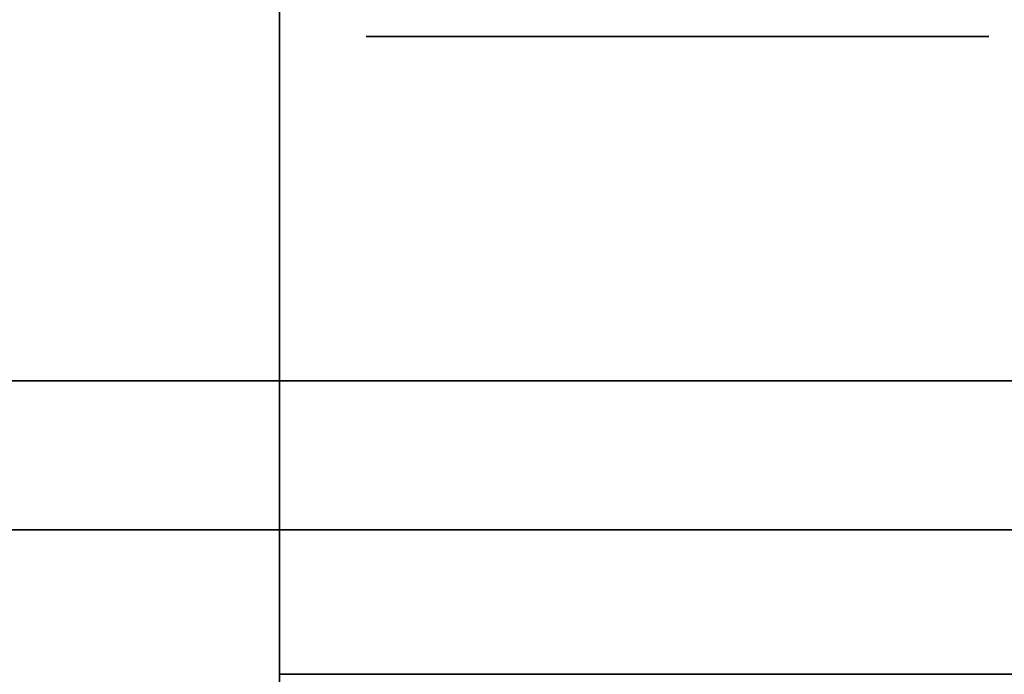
# Model space of a CAD drawing. Extents: x -1299 to -1246.9, y 2743.7 to 2747.9.
# Tile 230 of 1056: x -1292.9554 to -1292.9131, y 2746.8303 to 2746.8585. Entities that reach past the tile are written whole.
import ezdxf

# ---------------------------------------------------------------- set-up
doc = ezdxf.new("R2010")
doc.units = 0
doc.header["$LTSCALE"] = 150
doc.header["$MEASUREMENT"] = 0
doc.layers.add('3DFACE_BOLT', color=7, linetype='CONTINUOUS')
doc.layers.add('3DFACE_SHAPE', color=7, linetype='CONTINUOUS')

msp = doc.modelspace()

# ---------------------------------------------------------------- linework, layer by layer
at = {"layer": '3DFACE_BOLT', "color": 1}
for points, invisible_edges in [([(-1292.934727, 2746.823949, 0.135528), (-1292.935119, 2746.823949, 0.138), (-1292.934727, 2746.873949, 0.135528)], 14), ([(-1292.934727, 2746.873949, 0.135528), (-1292.935119, 2746.823949, 0.138), (-1292.935119, 2746.873949, 0.138)], 3), ([(-1292.935119, 2746.823949, 0.138), (-1292.934727, 2746.823949, 0.140472), (-1292.935119, 2746.873949, 0.138)], 14), ([(-1292.935119, 2746.873949, 0.138), (-1292.934727, 2746.823949, 0.140472), (-1292.934727, 2746.873949, 0.140472)], 3), ([(-1292.934727, 2746.823949, 0.065528), (-1292.935119, 2746.823949, 0.068), (-1292.934727, 2746.873949, 0.065528)], 14), ([(-1292.934727, 2746.873949, 0.065528), (-1292.935119, 2746.823949, 0.068), (-1292.935119, 2746.873949, 0.068)], 3), ([(-1292.935119, 2746.823949, 0.068), (-1292.934727, 2746.823949, 0.070472), (-1292.935119, 2746.873949, 0.068)], 14), ([(-1292.935119, 2746.873949, 0.068), (-1292.934727, 2746.823949, 0.070472), (-1292.934727, 2746.873949, 0.070472)], 3), ([(-1292.933591, 2746.823949, 0.133298), (-1292.934727, 2746.823949, 0.135528), (-1292.933591, 2746.873949, 0.133298)], 14), ([(-1292.933591, 2746.873949, 0.133298), (-1292.934727, 2746.823949, 0.135528), (-1292.934727, 2746.873949, 0.135528)], 3), ([(-1292.934727, 2746.823949, 0.140472), (-1292.933591, 2746.823949, 0.142702), (-1292.934727, 2746.873949, 0.140472)], 14), ([(-1292.934727, 2746.873949, 0.140472), (-1292.933591, 2746.823949, 0.142702), (-1292.933591, 2746.873949, 0.142702)], 3), ([(-1292.933591, 2746.823949, 0.063298), (-1292.934727, 2746.823949, 0.065528), (-1292.933591, 2746.873949, 0.063298)], 14), ([(-1292.933591, 2746.873949, 0.063298), (-1292.934727, 2746.823949, 0.065528), (-1292.934727, 2746.873949, 0.065528)], 3), ([(-1292.934727, 2746.823949, 0.070472), (-1292.933591, 2746.823949, 0.072702), (-1292.934727, 2746.873949, 0.070472)], 14), ([(-1292.934727, 2746.873949, 0.070472), (-1292.933591, 2746.823949, 0.072702), (-1292.933591, 2746.873949, 0.072702)], 3), ([(-1292.931821, 2746.823949, 0.131528), (-1292.933591, 2746.823949, 0.133298), (-1292.931821, 2746.873949, 0.131528)], 14), ([(-1292.931821, 2746.873949, 0.131528), (-1292.933591, 2746.823949, 0.133298), (-1292.933591, 2746.873949, 0.133298)], 3), ([(-1292.933591, 2746.823949, 0.142702), (-1292.931821, 2746.823949, 0.144472), (-1292.933591, 2746.873949, 0.142702)], 14), ([(-1292.933591, 2746.873949, 0.142702), (-1292.931821, 2746.823949, 0.144472), (-1292.931821, 2746.873949, 0.144472)], 3), ([(-1292.931821, 2746.823949, 0.061528), (-1292.933591, 2746.823949, 0.063298), (-1292.931821, 2746.873949, 0.061528)], 14), ([(-1292.931821, 2746.873949, 0.061528), (-1292.933591, 2746.823949, 0.063298), (-1292.933591, 2746.873949, 0.063298)], 3), ([(-1292.933591, 2746.823949, 0.072702), (-1292.931821, 2746.823949, 0.074472), (-1292.933591, 2746.873949, 0.072702)], 14), ([(-1292.933591, 2746.873949, 0.072702), (-1292.931821, 2746.823949, 0.074472), (-1292.931821, 2746.873949, 0.074472)], 3), ([(-1292.929591, 2746.823949, 0.130392), (-1292.931821, 2746.823949, 0.131528), (-1292.929591, 2746.873949, 0.130392)], 14), ([(-1292.929591, 2746.873949, 0.130392), (-1292.931821, 2746.823949, 0.131528), (-1292.931821, 2746.873949, 0.131528)], 3), ([(-1292.931821, 2746.823949, 0.144472), (-1292.929591, 2746.823949, 0.145608), (-1292.931821, 2746.873949, 0.144472)], 14), ([(-1292.931821, 2746.873949, 0.144472), (-1292.929591, 2746.823949, 0.145608), (-1292.929591, 2746.873949, 0.145608)], 3), ([(-1292.929591, 2746.823949, 0.060392), (-1292.931821, 2746.823949, 0.061528), (-1292.929591, 2746.873949, 0.060392)], 14), ([(-1292.929591, 2746.873949, 0.060392), (-1292.931821, 2746.823949, 0.061528), (-1292.931821, 2746.873949, 0.061528)], 3), ([(-1292.931821, 2746.823949, 0.074472), (-1292.929591, 2746.823949, 0.075608), (-1292.931821, 2746.873949, 0.074472)], 14), ([(-1292.931821, 2746.873949, 0.074472), (-1292.929591, 2746.823949, 0.075608), (-1292.929591, 2746.873949, 0.075608)], 3), ([(-1292.927119, 2746.823949, 0.13), (-1292.929591, 2746.823949, 0.130392), (-1292.927119, 2746.873949, 0.13)], 14), ([(-1292.927119, 2746.873949, 0.13), (-1292.929591, 2746.823949, 0.130392), (-1292.929591, 2746.873949, 0.130392)], 3), ([(-1292.929591, 2746.823949, 0.145608), (-1292.927119, 2746.823949, 0.146), (-1292.929591, 2746.873949, 0.145608)], 14), ([(-1292.929591, 2746.873949, 0.145608), (-1292.927119, 2746.823949, 0.146), (-1292.927119, 2746.873949, 0.146)], 3), ([(-1292.927119, 2746.823949, 0.06), (-1292.929591, 2746.823949, 0.060392), (-1292.927119, 2746.873949, 0.06)], 14), ([(-1292.927119, 2746.873949, 0.06), (-1292.929591, 2746.823949, 0.060392), (-1292.929591, 2746.873949, 0.060392)], 3), ([(-1292.929591, 2746.823949, 0.075608), (-1292.927119, 2746.823949, 0.076), (-1292.929591, 2746.873949, 0.075608)], 14), ([(-1292.929591, 2746.873949, 0.075608), (-1292.927119, 2746.823949, 0.076), (-1292.927119, 2746.873949, 0.076)], 3), ([(-1292.924647, 2746.823949, 0.130392), (-1292.927119, 2746.823949, 0.13), (-1292.924647, 2746.873949, 0.130392)], 14), ([(-1292.924647, 2746.873949, 0.130392), (-1292.927119, 2746.823949, 0.13), (-1292.927119, 2746.873949, 0.13)], 3), ([(-1292.927119, 2746.823949, 0.146), (-1292.924647, 2746.823949, 0.145608), (-1292.927119, 2746.873949, 0.146)], 14), ([(-1292.927119, 2746.873949, 0.146), (-1292.924647, 2746.823949, 0.145608), (-1292.924647, 2746.873949, 0.145608)], 3), ([(-1292.924647, 2746.823949, 0.060392), (-1292.927119, 2746.823949, 0.06), (-1292.924647, 2746.873949, 0.060392)], 14), ([(-1292.924647, 2746.873949, 0.060392), (-1292.927119, 2746.823949, 0.06), (-1292.927119, 2746.873949, 0.06)], 3), ([(-1292.927119, 2746.823949, 0.076), (-1292.924647, 2746.823949, 0.075608), (-1292.927119, 2746.873949, 0.076)], 14), ([(-1292.927119, 2746.873949, 0.076), (-1292.924647, 2746.823949, 0.075608), (-1292.924647, 2746.873949, 0.075608)], 3), ([(-1292.922416, 2746.823949, 0.131528), (-1292.924647, 2746.823949, 0.130392), (-1292.922416, 2746.873949, 0.131528)], 14), ([(-1292.922416, 2746.873949, 0.131528), (-1292.924647, 2746.823949, 0.130392), (-1292.924647, 2746.873949, 0.130392)], 3), ([(-1292.924647, 2746.823949, 0.145608), (-1292.922416, 2746.823949, 0.144472), (-1292.924647, 2746.873949, 0.145608)], 14), ([(-1292.924647, 2746.873949, 0.145608), (-1292.922416, 2746.823949, 0.144472), (-1292.922416, 2746.873949, 0.144472)], 3), ([(-1292.922416, 2746.823949, 0.061528), (-1292.924647, 2746.823949, 0.060392), (-1292.922416, 2746.873949, 0.061528)], 14), ([(-1292.922416, 2746.873949, 0.061528), (-1292.924647, 2746.823949, 0.060392), (-1292.924647, 2746.873949, 0.060392)], 3), ([(-1292.924647, 2746.823949, 0.075608), (-1292.922416, 2746.823949, 0.074472), (-1292.924647, 2746.873949, 0.075608)], 14), ([(-1292.924647, 2746.873949, 0.075608), (-1292.922416, 2746.823949, 0.074472), (-1292.922416, 2746.873949, 0.074472)], 3), ([(-1292.920647, 2746.823949, 0.133298), (-1292.922416, 2746.823949, 0.131528), (-1292.920647, 2746.873949, 0.133298)], 14), ([(-1292.920647, 2746.873949, 0.133298), (-1292.922416, 2746.823949, 0.131528), (-1292.922416, 2746.873949, 0.131528)], 3), ([(-1292.922416, 2746.823949, 0.144472), (-1292.920647, 2746.823949, 0.142702), (-1292.922416, 2746.873949, 0.144472)], 14), ([(-1292.922416, 2746.873949, 0.144472), (-1292.920647, 2746.823949, 0.142702), (-1292.920647, 2746.873949, 0.142702)], 3), ([(-1292.920647, 2746.823949, 0.063298), (-1292.922416, 2746.823949, 0.061528), (-1292.920647, 2746.873949, 0.063298)], 14), ([(-1292.920647, 2746.873949, 0.063298), (-1292.922416, 2746.823949, 0.061528), (-1292.922416, 2746.873949, 0.061528)], 3), ([(-1292.922416, 2746.823949, 0.074472), (-1292.920647, 2746.823949, 0.072702), (-1292.922416, 2746.873949, 0.074472)], 14), ([(-1292.922416, 2746.873949, 0.074472), (-1292.920647, 2746.823949, 0.072702), (-1292.920647, 2746.873949, 0.072702)], 3), ([(-1292.91951, 2746.823949, 0.135528), (-1292.920647, 2746.823949, 0.133298), (-1292.91951, 2746.873949, 0.135528)], 14), ([(-1292.91951, 2746.873949, 0.135528), (-1292.920647, 2746.823949, 0.133298), (-1292.920647, 2746.873949, 0.133298)], 3), ([(-1292.920647, 2746.823949, 0.142702), (-1292.91951, 2746.823949, 0.140472), (-1292.920647, 2746.873949, 0.142702)], 14), ([(-1292.920647, 2746.873949, 0.142702), (-1292.91951, 2746.823949, 0.140472), (-1292.91951, 2746.873949, 0.140472)], 3), ([(-1292.91951, 2746.823949, 0.065528), (-1292.920647, 2746.823949, 0.063298), (-1292.91951, 2746.873949, 0.065528)], 14), ([(-1292.91951, 2746.873949, 0.065528), (-1292.920647, 2746.823949, 0.063298), (-1292.920647, 2746.873949, 0.063298)], 3), ([(-1292.920647, 2746.823949, 0.072702), (-1292.91951, 2746.823949, 0.070472), (-1292.920647, 2746.873949, 0.072702)], 14), ([(-1292.920647, 2746.873949, 0.072702), (-1292.91951, 2746.823949, 0.070472), (-1292.91951, 2746.873949, 0.070472)], 3), ([(-1292.919119, 2746.823949, 0.138), (-1292.91951, 2746.823949, 0.135528), (-1292.919119, 2746.873949, 0.138)], 14), ([(-1292.919119, 2746.873949, 0.138), (-1292.91951, 2746.823949, 0.135528), (-1292.91951, 2746.873949, 0.135528)], 3), ([(-1292.91951, 2746.823949, 0.140472), (-1292.919119, 2746.823949, 0.138), (-1292.91951, 2746.873949, 0.140472)], 14), ([(-1292.91951, 2746.873949, 0.140472), (-1292.919119, 2746.823949, 0.138), (-1292.919119, 2746.873949, 0.138)], 3), ([(-1292.919119, 2746.823949, 0.068), (-1292.91951, 2746.823949, 0.065528), (-1292.919119, 2746.873949, 0.068)], 14), ([(-1292.919119, 2746.873949, 0.068), (-1292.91951, 2746.823949, 0.065528), (-1292.91951, 2746.873949, 0.065528)], 3), ([(-1292.91951, 2746.823949, 0.070472), (-1292.919119, 2746.823949, 0.068), (-1292.91951, 2746.873949, 0.070472)], 14), ([(-1292.91951, 2746.873949, 0.070472), (-1292.919119, 2746.823949, 0.068), (-1292.919119, 2746.873949, 0.068)], 3), ([(-1292.933806, 2746.842949, 0.126417), (-1292.940494, 2746.842949, 0.138), (-1292.933806, 2746.857749, 0.126417)], 14), ([(-1292.933806, 2746.857749, 0.126417), (-1292.940494, 2746.842949, 0.138), (-1292.940494, 2746.857749, 0.138)], 3), ([(-1292.940494, 2746.842949, 0.138), (-1292.933806, 2746.842949, 0.149583), (-1292.940494, 2746.857749, 0.138)], 14), ([(-1292.940494, 2746.857749, 0.138), (-1292.933806, 2746.842949, 0.149583), (-1292.933806, 2746.857749, 0.149583)], 3), ([(-1292.933806, 2746.857749, 0.126417), (-1292.940494, 2746.857749, 0.138), (-1292.933806, 2746.857749, 0.149583)], 12), ([(-1292.933806, 2746.842949, 0.056417), (-1292.940494, 2746.842949, 0.068), (-1292.933806, 2746.857749, 0.056417)], 14), ([(-1292.933806, 2746.857749, 0.056417), (-1292.940494, 2746.842949, 0.068), (-1292.940494, 2746.857749, 0.068)], 3), ([(-1292.940494, 2746.842949, 0.068), (-1292.933806, 2746.842949, 0.079583), (-1292.940494, 2746.857749, 0.068)], 14), ([(-1292.940494, 2746.857749, 0.068), (-1292.933806, 2746.842949, 0.079583), (-1292.933806, 2746.857749, 0.079583)], 3), ([(-1292.933806, 2746.857749, 0.056417), (-1292.940494, 2746.857749, 0.068), (-1292.933806, 2746.857749, 0.079583)], 12), ([(-1292.920431, 2746.842949, 0.126417), (-1292.933806, 2746.842949, 0.126417), (-1292.920431, 2746.857749, 0.126417)], 14), ([(-1292.920431, 2746.857749, 0.126417), (-1292.933806, 2746.842949, 0.126417), (-1292.933806, 2746.857749, 0.126417)], 3), ([(-1292.933806, 2746.842949, 0.149583), (-1292.920431, 2746.842949, 0.149583), (-1292.933806, 2746.857749, 0.149583)], 14), ([(-1292.933806, 2746.857749, 0.149583), (-1292.920431, 2746.842949, 0.149583), (-1292.920431, 2746.857749, 0.149583)], 3), ([(-1292.920431, 2746.857749, 0.126417), (-1292.933806, 2746.857749, 0.126417), (-1292.920431, 2746.857749, 0.149583)], 14), ([(-1292.920431, 2746.857749, 0.149583), (-1292.933806, 2746.857749, 0.126417), (-1292.933806, 2746.857749, 0.149583)], 3), ([(-1292.920431, 2746.842949, 0.056417), (-1292.933806, 2746.842949, 0.056417), (-1292.920431, 2746.857749, 0.056417)], 14), ([(-1292.920431, 2746.857749, 0.056417), (-1292.933806, 2746.842949, 0.056417), (-1292.933806, 2746.857749, 0.056417)], 3), ([(-1292.933806, 2746.842949, 0.079583), (-1292.920431, 2746.842949, 0.079583), (-1292.933806, 2746.857749, 0.079583)], 14), ([(-1292.933806, 2746.857749, 0.079583), (-1292.920431, 2746.842949, 0.079583), (-1292.920431, 2746.857749, 0.079583)], 3), ([(-1292.920431, 2746.857749, 0.056417), (-1292.933806, 2746.857749, 0.056417), (-1292.920431, 2746.857749, 0.079583)], 14), ([(-1292.920431, 2746.857749, 0.079583), (-1292.933806, 2746.857749, 0.056417), (-1292.933806, 2746.857749, 0.079583)], 3), ([(-1292.913744, 2746.842949, 0.138), (-1292.920431, 2746.842949, 0.126417), (-1292.913744, 2746.857749, 0.138)], 14), ([(-1292.913744, 2746.857749, 0.138), (-1292.920431, 2746.842949, 0.126417), (-1292.920431, 2746.857749, 0.126417)], 3), ([(-1292.920431, 2746.842949, 0.149583), (-1292.913744, 2746.842949, 0.138), (-1292.920431, 2746.857749, 0.149583)], 14), ([(-1292.920431, 2746.857749, 0.149583), (-1292.913744, 2746.842949, 0.138), (-1292.913744, 2746.857749, 0.138)], 3), ([(-1292.913744, 2746.857749, 0.138), (-1292.920431, 2746.857749, 0.126417), (-1292.920431, 2746.857749, 0.149583)], 2), ([(-1292.913744, 2746.842949, 0.068), (-1292.920431, 2746.842949, 0.056417), (-1292.913744, 2746.857749, 0.068)], 14), ([(-1292.913744, 2746.857749, 0.068), (-1292.920431, 2746.842949, 0.056417), (-1292.920431, 2746.857749, 0.056417)], 3), ([(-1292.920431, 2746.842949, 0.079583), (-1292.913744, 2746.842949, 0.068), (-1292.920431, 2746.857749, 0.079583)], 14), ([(-1292.920431, 2746.857749, 0.079583), (-1292.913744, 2746.842949, 0.068), (-1292.913744, 2746.857749, 0.068)], 3), ([(-1292.913744, 2746.857749, 0.068), (-1292.920431, 2746.857749, 0.056417), (-1292.920431, 2746.857749, 0.079583)], 2), ([(-1292.933806, 2746.842949, 0.149583), (-1292.940494, 2746.842949, 0.138), (-1292.933806, 2746.842949, 0.126417)], 12), ([(-1292.933806, 2746.842949, 0.079583), (-1292.940494, 2746.842949, 0.068), (-1292.933806, 2746.842949, 0.056417)], 12), ([(-1292.920431, 2746.842949, 0.149583), (-1292.933806, 2746.842949, 0.149583), (-1292.920431, 2746.842949, 0.126417)], 14), ([(-1292.920431, 2746.842949, 0.126417), (-1292.933806, 2746.842949, 0.149583), (-1292.933806, 2746.842949, 0.126417)], 3), ([(-1292.920431, 2746.842949, 0.079583), (-1292.933806, 2746.842949, 0.079583), (-1292.920431, 2746.842949, 0.056417)], 14), ([(-1292.920431, 2746.842949, 0.056417), (-1292.933806, 2746.842949, 0.079583), (-1292.933806, 2746.842949, 0.056417)], 3), ([(-1292.913744, 2746.842949, 0.138), (-1292.920431, 2746.842949, 0.149583), (-1292.920431, 2746.842949, 0.126417)], 2), ([(-1292.913744, 2746.842949, 0.068), (-1292.920431, 2746.842949, 0.079583), (-1292.920431, 2746.842949, 0.056417)], 2)]:
    msp.add_3dface(points, dxfattribs=dict(at, invisible_edges=invisible_edges))
at = {"layer": '3DFACE_SHAPE', "color": 13}
for points, invisible_edges in [([(-1292.944219, 2746.884449, 0.198), (-1292.944219, 2746.836549, 0.198), (-1292.944219, 2746.884449, 0.206)], 2), ([(-1292.944219, 2746.836549, 0.198), (-1292.944219, 2746.830349, 0.198), (-1292.944219, 2746.884449, 0.206)], 14), ([(-1292.944219, 2746.884449, 0.206), (-1292.944219, 2746.830349, 0.198), (-1292.944219, 2746.782449, 0.206)], 3), ([(-1289.046219, 2746.884449, 0.198), (-1292.927119, 2746.836549, 0.198), (-1292.944219, 2746.884449, 0.198)], 3), ([(-1292.927119, 2746.836549, 0.198), (-1292.944219, 2746.836549, 0.198), (-1292.944219, 2746.884449, 0.198)], 12), ([(-1292.944219, 2746.782449, 0.206), (-1289.046219, 2746.782449, 0.206), (-1292.944219, 2746.884449, 0.206)], 2), ([(-1289.046219, 2746.782449, 0.206), (-1289.046219, 2746.884449, 0.206), (-1292.944219, 2746.884449, 0.206)], 12), ([(-1292.944219, 2746.782449), (-1292.944219, 2746.836549, 0.008), (-1292.944219, 2746.884449)], 3), ([(-1292.944219, 2746.836549, 0.008), (-1292.944219, 2746.884449, 0.008), (-1292.944219, 2746.884449)], 12), ([(-1292.944219, 2746.884449), (-1289.046219, 2746.884449), (-1292.944219, 2746.782449)], 2), ([(-1289.046219, 2746.884449), (-1289.046219, 2746.782449), (-1292.944219, 2746.782449)], 12), ([(-1292.944219, 2746.836549, 0.008), (-1289.046219, 2746.836549, 0.008), (-1292.944219, 2746.884449, 0.008)], 2), ([(-1289.046219, 2746.836549, 0.008), (-1289.046219, 2746.884449, 0.008), (-1292.944219, 2746.884449, 0.008)], 12), ([(-1289.063319, 2746.836549, 0.198), (-1292.927119, 2746.836549, 0.198), (-1289.046219, 2746.884449, 0.198)], 14), ([(-1292.898119, 2746.836549, 0.173), (-1292.980719, 2746.842949, 0.173), (-1292.987119, 2746.836549, 0.173)], 3), ([(-1292.980719, 2746.842949, 0.033), (-1292.898119, 2746.836549, 0.033), (-1292.987119, 2746.836549, 0.033)], 13), ([(-1292.927119, 2746.842949, 0.173), (-1292.933129, 2746.842949, 0.14401), (-1292.980719, 2746.842949, 0.173)], 15), ([(-1292.933129, 2746.842949, 0.14401), (-1292.935619, 2746.842949, 0.138), (-1292.980719, 2746.842949, 0.173)], 14), ([(-1292.980719, 2746.842949, 0.173), (-1292.935619, 2746.842949, 0.138), (-1292.933129, 2746.842949, 0.13199)], 13), ([(-1292.933129, 2746.842949, 0.13199), (-1292.935619, 2746.842949, 0.068), (-1292.980719, 2746.842949, 0.173)], 15), ([(-1292.935619, 2746.842949, 0.068), (-1292.933129, 2746.842949, 0.06199), (-1292.980719, 2746.842949, 0.173)], 14), ([(-1292.980719, 2746.842949, 0.173), (-1292.933129, 2746.842949, 0.06199), (-1292.980719, 2746.842949, 0.033)], 3), ([(-1292.933129, 2746.842949, 0.06199), (-1292.898119, 2746.842949, 0.033), (-1292.980719, 2746.842949, 0.033)], 13), ([(-1292.927119, 2746.842949, 0.173), (-1292.980719, 2746.842949, 0.173), (-1292.898119, 2746.836549, 0.173)], 14), ([(-1292.980719, 2746.842949, 0.033), (-1292.898119, 2746.842949, 0.033), (-1292.898119, 2746.836549, 0.033)], 12), ([(-1292.933129, 2746.842949, 0.07401), (-1292.935619, 2746.842949, 0.068), (-1292.933129, 2746.842949, 0.13199)], 14), ([(-1292.933129, 2746.842949, 0.14401), (-1292.933129, 2746.836549, 0.14401), (-1292.935619, 2746.842949, 0.138)], 3), ([(-1292.933129, 2746.836549, 0.14401), (-1292.935619, 2746.836549, 0.138), (-1292.935619, 2746.842949, 0.138)], 14), ([(-1292.935619, 2746.842949, 0.138), (-1292.935619, 2746.836549, 0.138), (-1292.933129, 2746.842949, 0.13199)], 3), ([(-1292.935619, 2746.836549, 0.138), (-1292.933129, 2746.836549, 0.13199), (-1292.933129, 2746.842949, 0.13199)], 14), ([(-1292.933129, 2746.842949, 0.07401), (-1292.933129, 2746.836549, 0.07401), (-1292.935619, 2746.842949, 0.068)], 3), ([(-1292.933129, 2746.836549, 0.07401), (-1292.935619, 2746.836549, 0.068), (-1292.935619, 2746.842949, 0.068)], 14), ([(-1292.935619, 2746.842949, 0.068), (-1292.935619, 2746.836549, 0.068), (-1292.933129, 2746.842949, 0.06199)], 3), ([(-1292.935619, 2746.836549, 0.068), (-1292.933129, 2746.836549, 0.06199), (-1292.933129, 2746.842949, 0.06199)], 14), ([(-1292.927119, 2746.842949, 0.1465), (-1292.933129, 2746.842949, 0.14401), (-1292.927119, 2746.842949, 0.173)], 14), ([(-1292.927119, 2746.842949, 0.0765), (-1292.933129, 2746.842949, 0.07401), (-1292.927119, 2746.842949, 0.1295)], 14), ([(-1292.927119, 2746.842949, 0.1295), (-1292.933129, 2746.842949, 0.07401), (-1292.933129, 2746.842949, 0.13199)], 15), ([(-1292.933129, 2746.842949, 0.06199), (-1292.927119, 2746.842949, 0.0595), (-1292.898119, 2746.842949, 0.033)], 14), ([(-1292.933129, 2746.842949, 0.13199), (-1292.933129, 2746.836549, 0.13199), (-1292.927119, 2746.842949, 0.1295)], 3), ([(-1292.933129, 2746.836549, 0.13199), (-1292.927119, 2746.836549, 0.1295), (-1292.927119, 2746.842949, 0.1295)], 14), ([(-1292.927119, 2746.842949, 0.1465), (-1292.927119, 2746.836549, 0.1465), (-1292.933129, 2746.842949, 0.14401)], 3), ([(-1292.927119, 2746.836549, 0.1465), (-1292.933129, 2746.836549, 0.14401), (-1292.933129, 2746.842949, 0.14401)], 14), ([(-1292.933129, 2746.842949, 0.06199), (-1292.933129, 2746.836549, 0.06199), (-1292.927119, 2746.842949, 0.0595)], 3), ([(-1292.933129, 2746.836549, 0.06199), (-1292.927119, 2746.836549, 0.0595), (-1292.927119, 2746.842949, 0.0595)], 14), ([(-1292.927119, 2746.842949, 0.0765), (-1292.927119, 2746.836549, 0.0765), (-1292.933129, 2746.842949, 0.07401)], 3), ([(-1292.927119, 2746.836549, 0.0765), (-1292.933129, 2746.836549, 0.07401), (-1292.933129, 2746.842949, 0.07401)], 14), ([(-1292.927119, 2746.842949, 0.0595), (-1292.921108, 2746.842949, 0.06199), (-1292.898119, 2746.842949, 0.033)], 14), ([(-1292.898119, 2746.842949, 0.173), (-1292.921108, 2746.842949, 0.14401), (-1292.927119, 2746.842949, 0.173)], 3), ([(-1292.921108, 2746.842949, 0.14401), (-1292.927119, 2746.842949, 0.1465), (-1292.927119, 2746.842949, 0.173)], 14), ([(-1292.921108, 2746.842949, 0.07401), (-1292.927119, 2746.842949, 0.0765), (-1292.921108, 2746.842949, 0.13199)], 14), ([(-1292.927119, 2746.842949, 0.0765), (-1292.927119, 2746.842949, 0.1295), (-1292.921108, 2746.842949, 0.13199)], 13), ([(-1292.927119, 2746.842949, 0.1295), (-1292.927119, 2746.836549, 0.1295), (-1292.921108, 2746.842949, 0.13199)], 3), ([(-1292.927119, 2746.836549, 0.1295), (-1292.921108, 2746.836549, 0.13199), (-1292.921108, 2746.842949, 0.13199)], 14), ([(-1292.921108, 2746.842949, 0.14401), (-1292.921108, 2746.836549, 0.14401), (-1292.927119, 2746.842949, 0.1465)], 3), ([(-1292.921108, 2746.836549, 0.14401), (-1292.927119, 2746.836549, 0.1465), (-1292.927119, 2746.842949, 0.1465)], 14), ([(-1292.927119, 2746.842949, 0.0595), (-1292.927119, 2746.836549, 0.0595), (-1292.921108, 2746.842949, 0.06199)], 3), ([(-1292.927119, 2746.836549, 0.0595), (-1292.921108, 2746.836549, 0.06199), (-1292.921108, 2746.842949, 0.06199)], 14), ([(-1292.921108, 2746.842949, 0.07401), (-1292.921108, 2746.836549, 0.07401), (-1292.927119, 2746.842949, 0.0765)], 3), ([(-1292.921108, 2746.836549, 0.07401), (-1292.927119, 2746.836549, 0.0765), (-1292.927119, 2746.842949, 0.0765)], 14), ([(-1292.898119, 2746.842949, 0.173), (-1292.927119, 2746.842949, 0.173), (-1292.898119, 2746.836549, 0.173)], 2), ([(-1292.898119, 2746.842949, 0.033), (-1292.921108, 2746.842949, 0.06199), (-1292.918619, 2746.842949, 0.068)], 13), ([(-1292.921108, 2746.842949, 0.13199), (-1292.918619, 2746.842949, 0.138), (-1292.921108, 2746.842949, 0.07401)], 14), ([(-1292.918619, 2746.842949, 0.138), (-1292.898119, 2746.842949, 0.033), (-1292.921108, 2746.842949, 0.07401)], 15), ([(-1292.921108, 2746.842949, 0.07401), (-1292.898119, 2746.842949, 0.033), (-1292.918619, 2746.842949, 0.068)], 3), ([(-1292.918619, 2746.842949, 0.138), (-1292.921108, 2746.842949, 0.14401), (-1292.898119, 2746.842949, 0.173)], 14), ([(-1292.921108, 2746.842949, 0.13199), (-1292.921108, 2746.836549, 0.13199), (-1292.918619, 2746.842949, 0.138)], 3), ([(-1292.921108, 2746.836549, 0.13199), (-1292.918619, 2746.836549, 0.138), (-1292.918619, 2746.842949, 0.138)], 14), ([(-1292.918619, 2746.842949, 0.138), (-1292.918619, 2746.836549, 0.138), (-1292.921108, 2746.842949, 0.14401)], 3), ([(-1292.918619, 2746.836549, 0.138), (-1292.921108, 2746.836549, 0.14401), (-1292.921108, 2746.842949, 0.14401)], 14), ([(-1292.921108, 2746.842949, 0.06199), (-1292.921108, 2746.836549, 0.06199), (-1292.918619, 2746.842949, 0.068)], 3), ([(-1292.921108, 2746.836549, 0.06199), (-1292.918619, 2746.836549, 0.068), (-1292.918619, 2746.842949, 0.068)], 14), ([(-1292.918619, 2746.842949, 0.068), (-1292.918619, 2746.836549, 0.068), (-1292.921108, 2746.842949, 0.07401)], 3), ([(-1292.918619, 2746.836549, 0.068), (-1292.921108, 2746.836549, 0.07401), (-1292.921108, 2746.842949, 0.07401)], 14), ([(-1292.898119, 2746.842949, 0.033), (-1292.918619, 2746.842949, 0.138), (-1292.898119, 2746.842949, 0.173)], 3), ([(-1292.935619, 2746.836549, 0.138), (-1292.933129, 2746.836549, 0.14401), (-1292.987119, 2746.836549, 0.138)], 14), ([(-1292.933129, 2746.836549, 0.14401), (-1292.927119, 2746.836549, 0.1465), (-1292.987119, 2746.836549, 0.138)], 14), ([(-1292.987119, 2746.836549, 0.138), (-1292.927119, 2746.836549, 0.1465), (-1292.987119, 2746.836549, 0.173)], 15), ([(-1292.927119, 2746.836549, 0.1465), (-1292.921108, 2746.836549, 0.14401), (-1292.987119, 2746.836549, 0.173)], 14), ([(-1292.987119, 2746.836549, 0.173), (-1292.921108, 2746.836549, 0.14401), (-1292.898119, 2746.836549, 0.173)], 3), ([(-1292.935619, 2746.836549, 0.138), (-1292.987119, 2746.836549, 0.138), (-1292.933129, 2746.836549, 0.07401)], 15), ([(-1292.933129, 2746.836549, 0.07401), (-1292.987119, 2746.836549, 0.138), (-1292.935619, 2746.836549, 0.068)], 3), ([(-1292.987119, 2746.836549, 0.138), (-1292.987119, 2746.836549, 0.068), (-1292.935619, 2746.836549, 0.068)], 14), ([(-1292.898119, 2746.836549, 0.033), (-1292.933129, 2746.836549, 0.06199), (-1292.987119, 2746.836549, 0.033)], 3), ([(-1292.987119, 2746.836549, 0.033), (-1292.933129, 2746.836549, 0.06199), (-1292.987119, 2746.836549, 0.068)], 3), ([(-1292.933129, 2746.836549, 0.06199), (-1292.935619, 2746.836549, 0.068), (-1292.987119, 2746.836549, 0.068)], 14), ([(-1292.927119, 2746.836549, 0.198), (-1292.933129, 2746.836549, 0.14401), (-1292.944219, 2746.836549, 0.198)], 15), ([(-1292.933129, 2746.836549, 0.14401), (-1292.935619, 2746.836549, 0.138), (-1292.944219, 2746.836549, 0.198)], 14), ([(-1292.944219, 2746.836549, 0.198), (-1292.935619, 2746.836549, 0.138), (-1292.944219, 2746.836549, 0.008)], 3), ([(-1292.935619, 2746.836549, 0.138), (-1292.933129, 2746.836549, 0.13199), (-1292.944219, 2746.836549, 0.008)], 14), ([(-1292.935619, 2746.836549, 0.068), (-1292.944219, 2746.836549, 0.008), (-1292.933129, 2746.836549, 0.13199)], 15), ([(-1292.935619, 2746.836549, 0.068), (-1292.933129, 2746.836549, 0.06199), (-1292.944219, 2746.836549, 0.008)], 14), ([(-1292.933129, 2746.836549, 0.06199), (-1292.927119, 2746.836549, 0.0595), (-1292.944219, 2746.836549, 0.008)], 14), ([(-1289.046219, 2746.836549, 0.008), (-1292.944219, 2746.836549, 0.008), (-1292.927119, 2746.836549, 0.0595)], 14), ([(-1292.944219, 2746.830349, 0.008), (-1292.944219, 2746.830349, 0.068), (-1292.944219, 2746.836549, 0.008)], 2), ([(-1292.944219, 2746.830349, 0.068), (-1292.944219, 2746.830349, 0.138), (-1292.944219, 2746.836549, 0.008)], 14), ([(-1292.944219, 2746.836549, 0.008), (-1292.944219, 2746.830349, 0.138), (-1292.944219, 2746.836549, 0.198)], 3), ([(-1292.944219, 2746.830349, 0.138), (-1292.944219, 2746.830349, 0.198), (-1292.944219, 2746.836549, 0.198)], 12), ([(-1292.944219, 2746.830349, 0.008), (-1292.944219, 2746.836549, 0.008), (-1292.944219, 2746.782449)], 14), ([(-1292.933129, 2746.836549, 0.13199), (-1292.935619, 2746.836549, 0.138), (-1292.933129, 2746.836549, 0.07401)], 14), ([(-1292.933129, 2746.830349, 0.13199), (-1292.933129, 2746.836549, 0.13199), (-1292.935619, 2746.830349, 0.138)], 3), ([(-1292.933129, 2746.836549, 0.13199), (-1292.935619, 2746.836549, 0.138), (-1292.935619, 2746.830349, 0.138)], 14), ([(-1292.935619, 2746.830349, 0.138), (-1292.935619, 2746.836549, 0.138), (-1292.933129, 2746.830349, 0.14401)], 3), ([(-1292.935619, 2746.836549, 0.138), (-1292.933129, 2746.836549, 0.14401), (-1292.933129, 2746.830349, 0.14401)], 14), ([(-1292.933129, 2746.830349, 0.06199), (-1292.933129, 2746.836549, 0.06199), (-1292.935619, 2746.830349, 0.068)], 3), ([(-1292.933129, 2746.836549, 0.06199), (-1292.935619, 2746.836549, 0.068), (-1292.935619, 2746.830349, 0.068)], 14), ([(-1292.935619, 2746.830349, 0.068), (-1292.935619, 2746.836549, 0.068), (-1292.933129, 2746.830349, 0.07401)], 3), ([(-1292.935619, 2746.836549, 0.068), (-1292.933129, 2746.836549, 0.07401), (-1292.933129, 2746.830349, 0.07401)], 14), ([(-1292.933129, 2746.836549, 0.07401), (-1292.935619, 2746.836549, 0.068), (-1292.927119, 2746.836549, 0.1295)], 14), ([(-1292.927119, 2746.836549, 0.1295), (-1292.935619, 2746.836549, 0.068), (-1292.933129, 2746.836549, 0.13199)], 15), ([(-1292.933129, 2746.836549, 0.07401), (-1292.927119, 2746.836549, 0.0765), (-1292.933129, 2746.836549, 0.13199)], 14), ([(-1292.927119, 2746.836549, 0.0765), (-1292.927119, 2746.836549, 0.1295), (-1292.933129, 2746.836549, 0.13199)], 13), ([(-1292.898119, 2746.836549, 0.033), (-1292.927119, 2746.836549, 0.0595), (-1292.933129, 2746.836549, 0.06199)], 13), ([(-1292.933129, 2746.830349, 0.14401), (-1292.933129, 2746.836549, 0.14401), (-1292.927119, 2746.830349, 0.1465)], 3), ([(-1292.933129, 2746.836549, 0.14401), (-1292.927119, 2746.836549, 0.1465), (-1292.927119, 2746.830349, 0.1465)], 14), ([(-1292.927119, 2746.830349, 0.1295), (-1292.927119, 2746.836549, 0.1295), (-1292.933129, 2746.830349, 0.13199)], 3), ([(-1292.927119, 2746.836549, 0.1295), (-1292.933129, 2746.836549, 0.13199), (-1292.933129, 2746.830349, 0.13199)], 14), ([(-1292.933129, 2746.830349, 0.07401), (-1292.933129, 2746.836549, 0.07401), (-1292.927119, 2746.830349, 0.0765)], 3), ([(-1292.933129, 2746.836549, 0.07401), (-1292.927119, 2746.836549, 0.0765), (-1292.927119, 2746.830349, 0.0765)], 14), ([(-1292.927119, 2746.830349, 0.0595), (-1292.927119, 2746.836549, 0.0595), (-1292.933129, 2746.830349, 0.06199)], 3), ([(-1292.927119, 2746.836549, 0.0595), (-1292.933129, 2746.836549, 0.06199), (-1292.933129, 2746.830349, 0.06199)], 14), ([(-1292.927119, 2746.836549, 0.1465), (-1292.933129, 2746.836549, 0.14401), (-1292.927119, 2746.836549, 0.198)], 14), ([(-1292.927119, 2746.836549, 0.0765), (-1292.933129, 2746.836549, 0.07401), (-1292.927119, 2746.836549, 0.1295)], 14), ([(-1292.921108, 2746.836549, 0.13199), (-1292.927119, 2746.836549, 0.1295), (-1292.921108, 2746.836549, 0.07401)], 14), ([(-1292.927119, 2746.836549, 0.1295), (-1292.927119, 2746.836549, 0.0765), (-1292.921108, 2746.836549, 0.07401)], 13), ([(-1292.921108, 2746.836549, 0.06199), (-1292.927119, 2746.836549, 0.0595), (-1292.898119, 2746.836549, 0.033)], 14), ([(-1292.927119, 2746.830349, 0.1465), (-1292.927119, 2746.836549, 0.1465), (-1292.921108, 2746.830349, 0.14401)], 3), ([(-1292.927119, 2746.836549, 0.1465), (-1292.921108, 2746.836549, 0.14401), (-1292.921108, 2746.830349, 0.14401)], 14), ([(-1292.921108, 2746.830349, 0.13199), (-1292.921108, 2746.836549, 0.13199), (-1292.927119, 2746.830349, 0.1295)], 3), ([(-1292.921108, 2746.836549, 0.13199), (-1292.927119, 2746.836549, 0.1295), (-1292.927119, 2746.830349, 0.1295)], 14), ([(-1292.927119, 2746.830349, 0.0765), (-1292.927119, 2746.836549, 0.0765), (-1292.921108, 2746.830349, 0.07401)], 3), ([(-1292.927119, 2746.836549, 0.0765), (-1292.921108, 2746.836549, 0.07401), (-1292.921108, 2746.830349, 0.07401)], 14), ([(-1292.921108, 2746.830349, 0.06199), (-1292.921108, 2746.836549, 0.06199), (-1292.927119, 2746.830349, 0.0595)], 3), ([(-1292.921108, 2746.836549, 0.06199), (-1292.927119, 2746.836549, 0.0595), (-1292.927119, 2746.830349, 0.0595)], 14), ([(-1292.921108, 2746.836549, 0.06199), (-1289.046219, 2746.836549, 0.008), (-1292.927119, 2746.836549, 0.0595)], 3), ([(-1292.921108, 2746.836549, 0.13199), (-1289.063319, 2746.836549, 0.0765), (-1292.927119, 2746.836549, 0.1295)], 3), ([(-1289.063319, 2746.836549, 0.0765), (-1289.069329, 2746.836549, 0.07401), (-1292.927119, 2746.836549, 0.1295)], 14), ([(-1292.927119, 2746.836549, 0.1295), (-1289.069329, 2746.836549, 0.07401), (-1292.927119, 2746.836549, 0.0765)], 15), ([(-1289.069329, 2746.836549, 0.07401), (-1292.921108, 2746.836549, 0.07401), (-1292.927119, 2746.836549, 0.0765)], 15), ([(-1292.921108, 2746.836549, 0.14401), (-1292.927119, 2746.836549, 0.1465), (-1289.069329, 2746.836549, 0.14401)], 14), ([(-1292.927119, 2746.836549, 0.1465), (-1292.927119, 2746.836549, 0.198), (-1289.069329, 2746.836549, 0.14401)], 15), ([(-1289.069329, 2746.836549, 0.14401), (-1292.927119, 2746.836549, 0.198), (-1289.063319, 2746.836549, 0.1465)], 3), ([(-1292.927119, 2746.836549, 0.198), (-1289.063319, 2746.836549, 0.198), (-1289.063319, 2746.836549, 0.1465)], 14), ([(-1292.921108, 2746.836549, 0.14401), (-1292.918619, 2746.836549, 0.138), (-1292.898119, 2746.836549, 0.173)], 14), ([(-1292.921108, 2746.836549, 0.07401), (-1292.918619, 2746.836549, 0.068), (-1292.921108, 2746.836549, 0.13199)], 14), ([(-1292.918619, 2746.836549, 0.068), (-1292.898119, 2746.836549, 0.033), (-1292.921108, 2746.836549, 0.13199)], 15), ([(-1292.921108, 2746.836549, 0.13199), (-1292.898119, 2746.836549, 0.033), (-1292.918619, 2746.836549, 0.138)], 3), ([(-1292.918619, 2746.836549, 0.068), (-1292.921108, 2746.836549, 0.06199), (-1292.898119, 2746.836549, 0.033)], 14), ([(-1292.921108, 2746.830349, 0.14401), (-1292.921108, 2746.836549, 0.14401), (-1292.918619, 2746.830349, 0.138)], 3), ([(-1292.921108, 2746.836549, 0.14401), (-1292.918619, 2746.836549, 0.138), (-1292.918619, 2746.830349, 0.138)], 14), ([(-1292.918619, 2746.830349, 0.138), (-1292.918619, 2746.836549, 0.138), (-1292.921108, 2746.830349, 0.13199)], 3), ([(-1292.918619, 2746.836549, 0.138), (-1292.921108, 2746.836549, 0.13199), (-1292.921108, 2746.830349, 0.13199)], 14), ([(-1292.921108, 2746.830349, 0.07401), (-1292.921108, 2746.836549, 0.07401), (-1292.918619, 2746.830349, 0.068)], 3), ([(-1292.921108, 2746.836549, 0.07401), (-1292.918619, 2746.836549, 0.068), (-1292.918619, 2746.830349, 0.068)], 14), ([(-1292.918619, 2746.830349, 0.068), (-1292.918619, 2746.836549, 0.068), (-1292.921108, 2746.830349, 0.06199)], 3), ([(-1292.918619, 2746.836549, 0.068), (-1292.921108, 2746.836549, 0.06199), (-1292.921108, 2746.830349, 0.06199)], 14), ([(-1289.069329, 2746.836549, 0.06199), (-1289.063319, 2746.836549, 0.0595), (-1292.921108, 2746.836549, 0.06199)], 14), ([(-1289.063319, 2746.836549, 0.0595), (-1289.046219, 2746.836549, 0.008), (-1292.921108, 2746.836549, 0.06199)], 15), ([(-1292.921108, 2746.836549, 0.06199), (-1292.918619, 2746.836549, 0.068), (-1289.069329, 2746.836549, 0.06199)], 14), ([(-1292.918619, 2746.836549, 0.068), (-1292.921108, 2746.836549, 0.07401), (-1289.071819, 2746.836549, 0.068)], 14), ([(-1289.071819, 2746.836549, 0.068), (-1292.921108, 2746.836549, 0.07401), (-1289.069329, 2746.836549, 0.07401)], 3), ([(-1289.069329, 2746.836549, 0.13199), (-1289.063319, 2746.836549, 0.1295), (-1292.921108, 2746.836549, 0.13199)], 14), ([(-1289.063319, 2746.836549, 0.1295), (-1289.063319, 2746.836549, 0.0765), (-1292.921108, 2746.836549, 0.13199)], 15), ([(-1292.921108, 2746.836549, 0.13199), (-1292.918619, 2746.836549, 0.138), (-1289.069329, 2746.836549, 0.13199)], 14), ([(-1289.069329, 2746.836549, 0.14401), (-1289.071819, 2746.836549, 0.138), (-1292.921108, 2746.836549, 0.14401)], 14), ([(-1289.071819, 2746.836549, 0.138), (-1292.918619, 2746.836549, 0.138), (-1292.921108, 2746.836549, 0.14401)], 13), ([(-1292.898119, 2746.836549, 0.033), (-1292.898119, 2746.836549, 0.173), (-1292.918619, 2746.836549, 0.138)], 14), ([(-1289.069329, 2746.836549, 0.06199), (-1292.918619, 2746.836549, 0.068), (-1289.071819, 2746.836549, 0.068)], 3), ([(-1292.918619, 2746.836549, 0.138), (-1289.071819, 2746.836549, 0.138), (-1289.069329, 2746.836549, 0.13199)], 13), ([(-1292.935619, 2746.830349, 0.138), (-1292.933129, 2746.830349, 0.14401), (-1292.944219, 2746.830349, 0.138)], 14), ([(-1292.944219, 2746.830349, 0.138), (-1292.933129, 2746.830349, 0.14401), (-1292.944219, 2746.830349, 0.198)], 15), ([(-1292.933129, 2746.830349, 0.14401), (-1292.927119, 2746.830349, 0.1465), (-1292.944219, 2746.830349, 0.198)], 14), ([(-1289.063319, 2746.830349, 0.1465), (-1292.944219, 2746.830349, 0.198), (-1292.927119, 2746.830349, 0.1465)], 15), ([(-1292.944219, 2746.830349, 0.198), (-1289.063319, 2746.830349, 0.1465), (-1289.046219, 2746.830349, 0.198)], 3), ([(-1292.935619, 2746.830349, 0.138), (-1292.944219, 2746.830349, 0.138), (-1292.933129, 2746.830349, 0.07401)], 15), ([(-1292.933129, 2746.830349, 0.07401), (-1292.944219, 2746.830349, 0.138), (-1292.935619, 2746.830349, 0.068)], 3), ([(-1292.944219, 2746.830349, 0.138), (-1292.944219, 2746.830349, 0.068), (-1292.935619, 2746.830349, 0.068)], 14), ([(-1289.046219, 2746.830349, 0.008), (-1292.927119, 2746.830349, 0.0595), (-1292.944219, 2746.830349, 0.008)], 3), ([(-1292.927119, 2746.830349, 0.0595), (-1292.933129, 2746.830349, 0.06199), (-1292.944219, 2746.830349, 0.008)], 14), ([(-1292.944219, 2746.830349, 0.008), (-1292.933129, 2746.830349, 0.06199), (-1292.944219, 2746.830349, 0.068)], 3), ([(-1292.933129, 2746.830349, 0.06199), (-1292.935619, 2746.830349, 0.068), (-1292.944219, 2746.830349, 0.068)], 14), ([(-1292.944219, 2746.830349, 0.198), (-1292.944219, 2746.782449, 0.198), (-1292.944219, 2746.782449, 0.206)], 12), ([(-1292.944219, 2746.830349, 0.198), (-1289.046219, 2746.830349, 0.198), (-1292.944219, 2746.782449, 0.198)], 2), ([(-1289.046219, 2746.830349, 0.198), (-1289.046219, 2746.782449, 0.198), (-1292.944219, 2746.782449, 0.198)], 12), ([(-1292.944219, 2746.782449, 0.008), (-1292.944219, 2746.830349, 0.008), (-1292.944219, 2746.782449)], 2), ([(-1292.944219, 2746.782449, 0.008), (-1289.046219, 2746.782449, 0.008), (-1292.944219, 2746.830349, 0.008)], 2), ([(-1289.046219, 2746.782449, 0.008), (-1289.046219, 2746.830349, 0.008), (-1292.944219, 2746.830349, 0.008)], 12), ([(-1292.933129, 2746.830349, 0.13199), (-1292.935619, 2746.830349, 0.138), (-1292.933129, 2746.830349, 0.07401)], 14), ([(-1292.933129, 2746.830349, 0.07401), (-1292.927119, 2746.830349, 0.0765), (-1292.933129, 2746.830349, 0.13199)], 14), ([(-1292.927119, 2746.830349, 0.0765), (-1292.927119, 2746.830349, 0.1295), (-1292.933129, 2746.830349, 0.13199)], 13), ([(-1292.921108, 2746.830349, 0.14401), (-1289.063319, 2746.830349, 0.1465), (-1292.927119, 2746.830349, 0.1465)], 3), ([(-1292.921108, 2746.830349, 0.07401), (-1289.063319, 2746.830349, 0.1295), (-1292.927119, 2746.830349, 0.0765)], 3), ([(-1289.063319, 2746.830349, 0.1295), (-1289.069329, 2746.830349, 0.13199), (-1292.927119, 2746.830349, 0.0765)], 14), ([(-1292.927119, 2746.830349, 0.0765), (-1289.069329, 2746.830349, 0.13199), (-1292.927119, 2746.830349, 0.1295)], 15), ([(-1289.069329, 2746.830349, 0.13199), (-1292.921108, 2746.830349, 0.13199), (-1292.927119, 2746.830349, 0.1295)], 13), ([(-1292.921108, 2746.830349, 0.06199), (-1292.927119, 2746.830349, 0.0595), (-1289.069329, 2746.830349, 0.06199)], 14), ([(-1289.069329, 2746.830349, 0.06199), (-1292.927119, 2746.830349, 0.0595), (-1289.063319, 2746.830349, 0.0595)], 3), ([(-1292.927119, 2746.830349, 0.0595), (-1289.046219, 2746.830349, 0.008), (-1289.063319, 2746.830349, 0.0595)], 15), ([(-1289.069329, 2746.830349, 0.14401), (-1289.063319, 2746.830349, 0.1465), (-1292.921108, 2746.830349, 0.14401)], 14), ([(-1289.063319, 2746.830349, 0.1295), (-1292.921108, 2746.830349, 0.07401), (-1289.063319, 2746.830349, 0.0765)], 15), ([(-1289.063319, 2746.830349, 0.0765), (-1292.921108, 2746.830349, 0.07401), (-1289.069329, 2746.830349, 0.07401)], 3), ([(-1292.921108, 2746.830349, 0.07401), (-1292.918619, 2746.830349, 0.068), (-1289.069329, 2746.830349, 0.07401)], 14), ([(-1289.069329, 2746.830349, 0.13199), (-1289.071819, 2746.830349, 0.138), (-1292.921108, 2746.830349, 0.13199)], 14), ([(-1292.921108, 2746.830349, 0.13199), (-1289.071819, 2746.830349, 0.138), (-1292.918619, 2746.830349, 0.138)], 3), ([(-1292.918619, 2746.830349, 0.138), (-1289.069329, 2746.830349, 0.14401), (-1292.921108, 2746.830349, 0.14401)], 3), ([(-1289.069329, 2746.830349, 0.06199), (-1289.071819, 2746.830349, 0.068), (-1292.921108, 2746.830349, 0.06199)], 14), ([(-1289.071819, 2746.830349, 0.068), (-1292.918619, 2746.830349, 0.068), (-1292.921108, 2746.830349, 0.06199)], 13), ([(-1289.069329, 2746.830349, 0.07401), (-1292.918619, 2746.830349, 0.068), (-1289.071819, 2746.830349, 0.068)], 3), ([(-1289.071819, 2746.830349, 0.138), (-1289.069329, 2746.830349, 0.14401), (-1292.918619, 2746.830349, 0.138)], 14)]:
    msp.add_3dface(points, dxfattribs=dict(at, invisible_edges=invisible_edges))

doc.saveas('drawing.dxf')
